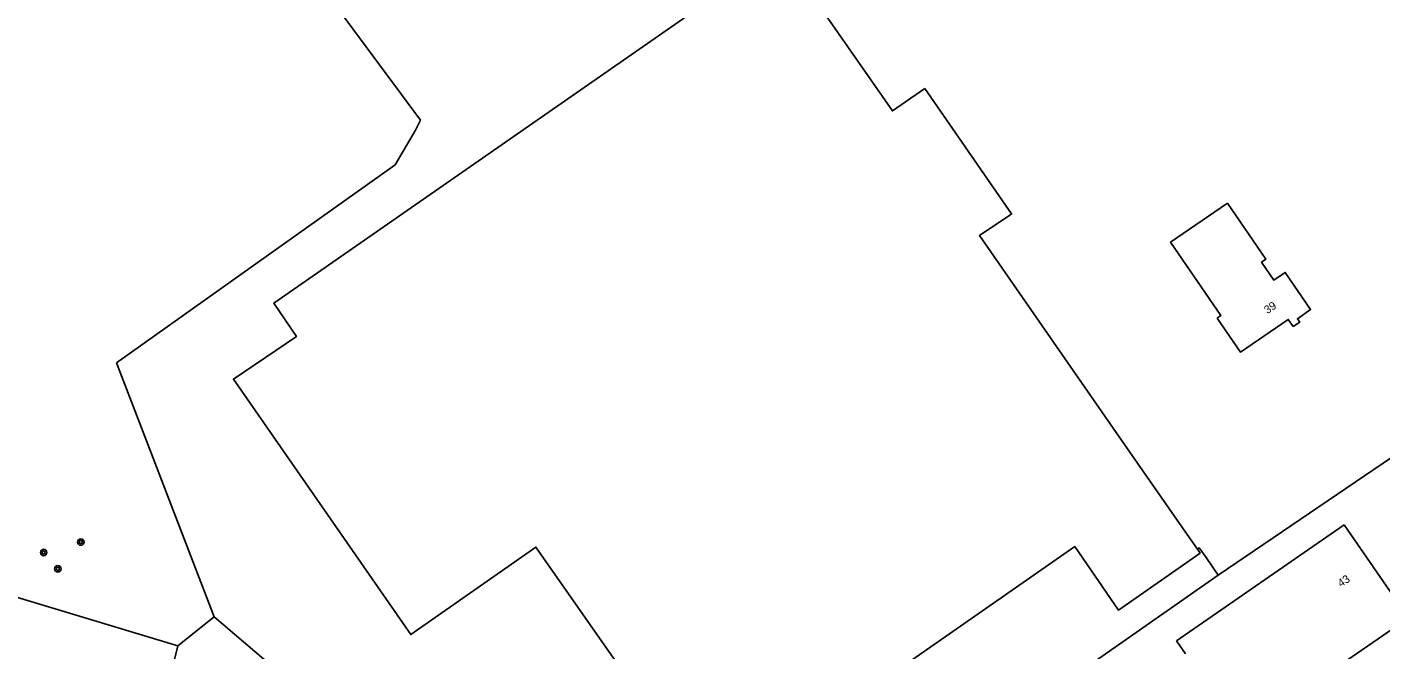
# Model space of a CAD drawing. Extents: x 133000 to 136000, y 400500 to 403500.
# Drawn here: x 133531.3 to 133700.5, y 400718.9 to 400796.8 of the extents above; entities that cross this region are included whole.
import ezdxf

# ---------------------------------------------------------------- set-up
doc = ezdxf.new("R2010")
doc.units = 0
for name, color, linetype in [('gg-afsc-hekwerk', 7, 'Continuous'), ('gg-anno-huisnummerreeks BGT', 7, 'Continuous'), ('gg-bbg-gedigitaliseerde bebouwing', 7, 'Continuous'), ('gg-bbg-gedigitaliseerde bijgebouw', 7, 'Continuous'), ('gg-bbg-hoofdgebouw', 7, 'Continuous'), ('gt-grn-groengrens', 7, 'Continuous'), ('gt-symb-boom', 7, 'Continuous')]:
    doc.layers.add(name, color=color, linetype=linetype)

# ---------------------------------------------------------------- blocks, each defined once
blk = doc.blocks.new('gt0-BOOM')
at = {"layer": 'gt-symb-boom'}
for radius in [0.4, 0.2]:
    blk.add_circle((0, 0), radius, dxfattribs=at)

msp = doc.modelspace()

# ---------------------------------------------------------------- linework, layer by layer
at = {"layer": 'gg-afsc-hekwerk'}
for p, q in [((133542.47, 400754.82), (133554.7, 400723.08)), ((133618.26, 400685.04), (133680.16, 400728.3))]:
    msp.add_line(p, q, dxfattribs=at)
for points in [[(133559.19, 400819.2), (133556.66, 400817.33), (133580.47, 400785.12), (133579.84, 400783.88), (133577.32, 400779.54), (133542.47, 400754.82)], [(133722.93, 400757.85), (133723, 400757.75), (133705.34, 400745.36), (133680.16, 400728.3)], [(133680.16, 400728.3), (133678.68, 400730.48), (133677.82, 400731.69), (133677.59, 400731.53)], [(133554.7, 400723.08), (133560.91, 400717.79), (133584.61, 400705.14), (133618.26, 400685.04)]]:
    msp.add_lwpolyline(points, dxfattribs=at)
at = {"layer": 'gg-bbg-gedigitaliseerde bebouwing'}
for points in [[(133674.23, 400769.88), (133680.53, 400760.73), (133680.05, 400760.4)], [(133689.56, 400759.35), (133688.95, 400760.23), (133682.98, 400756.13), (133680.05, 400760.4)]]:
    msp.add_lwpolyline(points, dxfattribs=at)
at = {"layer": 'gg-bbg-gedigitaliseerde bijgebouw'}
for p, q in [((133695.94, 400734.57), (133674.96, 400720.08)), ((133674.96, 400720.08), (133676.1, 400718.44))]:
    msp.add_line(p, q, dxfattribs=at)
msp.add_lwpolyline([(133706.6, 400697.36), (133693.78, 400715.91), (133702.05, 400721.62), (133702.44, 400725.16), (133695.94, 400734.57)], dxfattribs=at)
at = {"layer": 'gg-bbg-hoofdgebouw'}
msp.add_line((133681.34, 400774.77), (133674.23, 400769.88), dxfattribs=at)
for points in [[(133643.51, 400789.11), (133639.46, 400786.3), (133625.53, 400806.35), (133562.16, 400762.27), (133564.97, 400758.11), (133557.08, 400752.79), (133579.25, 400720.86), (133594.91, 400731.8), (133616.92, 400700.29), (133662.25, 400731.85), (133667.72, 400723.93), (133677.93, 400731.05), (133677.59, 400731.53)], [(133677.59, 400731.53), (133676.29, 400733.36), (133668.48, 400744.62), (133650.33, 400770.71), (133654.15, 400773.28), (133654.35, 400773.42), (133643.51, 400789.11)], [(133689.56, 400759.35), (133690.37, 400759.91), (133690.09, 400760.33), (133691.74, 400761.46), (133688.56, 400766.11), (133687.14, 400765.14), (133685.6, 400767.38), (133686.14, 400767.77), (133681.34, 400774.77)]]:
    msp.add_lwpolyline(points, dxfattribs=at)
at = {"layer": 'gt-grn-groengrens'}
for p in [(133554.7, 400723.08), (133549.72, 400717.74)]:
    msp.add_line(p, (133550.16, 400719.45), dxfattribs=at)
msp.add_lwpolyline([(133550.16, 400719.45), (133529.56, 400725.68), (133520.13, 400731.63), (133493.88, 400739.4)], dxfattribs=at)

# ---------------------------------------------------------------- block references
at = {"layer": 'gt-symb-boom'}
for p in [(133538.02, 400732.42), (133533.37, 400731.12), (133535.14, 400729.08)]:
    msp.add_blockref('gt0-BOOM', p, dxfattribs=at)

# ---------------------------------------------------------------- texts
at = {"layer": 'gg-anno-huisnummerreeks BGT'}
for s, rotation, p in [('39', 34.4, (133686.34, 400760.89)), ('43', 34.6, (133695.54, 400726.74))]:
    msp.add_text(s, height=1, rotation=rotation, dxfattribs=at).set_placement(p)

doc.saveas('drawing.dxf')
